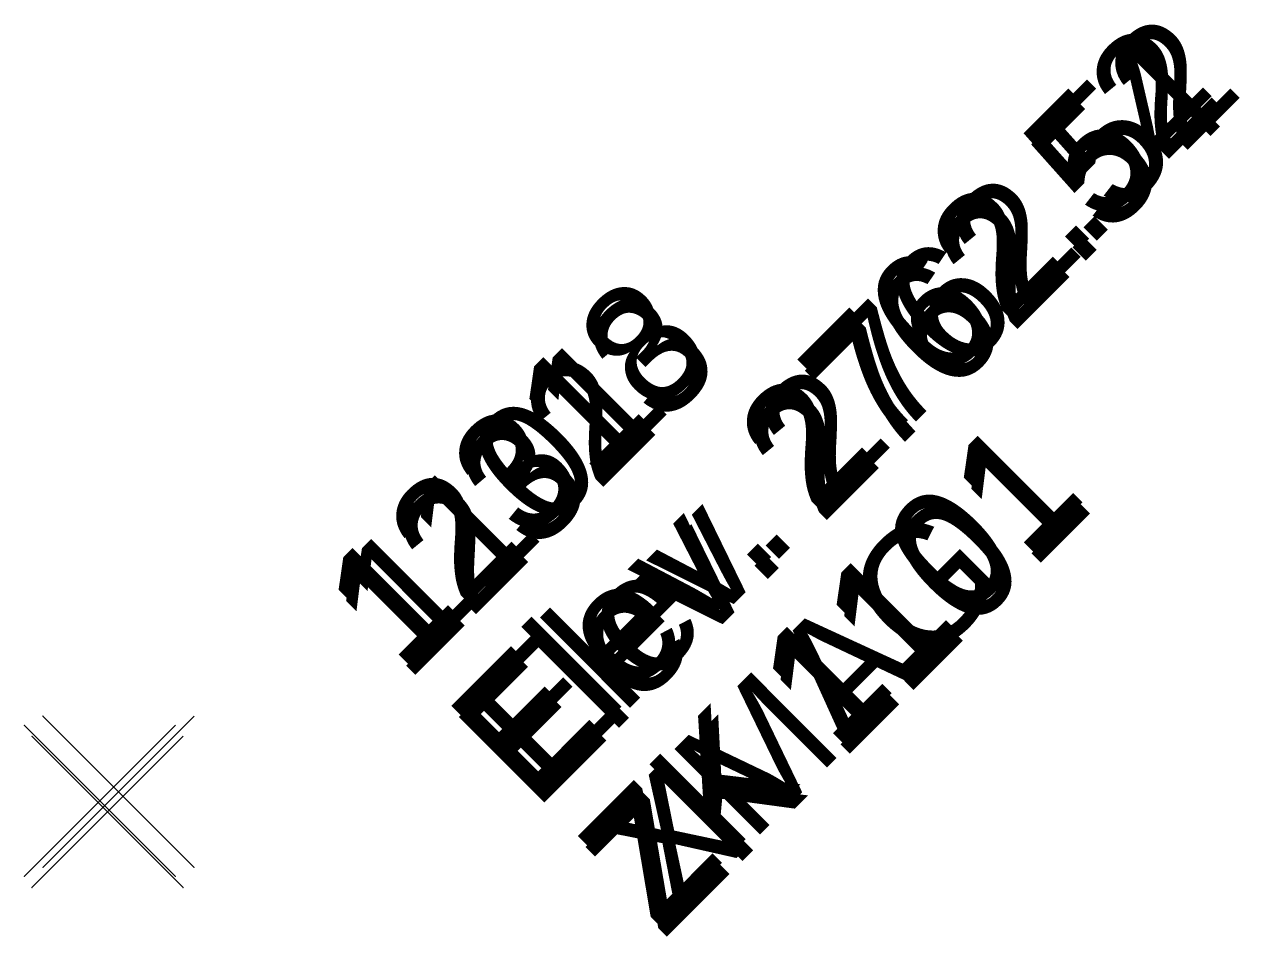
# Model space of a CAD drawing. Extents: x 2493999 to 2503109, y 700767 to 706646.
# Drawn here: x 2502407.893 to 2502410.305, y 701126.638 to 701128.447 of the extents above; entities that cross this region are included whole.
import ezdxf

# ---------------------------------------------------------------- set-up
doc = ezdxf.new("R2010")
doc.units = 0
doc.layers.add('ALG_CL_BLUE_Horiz', color=7, linetype='Continuous')
doc.layers.add('DES_SURFACE_Existing-Ground', color=7, linetype='Continuous')

msp = doc.modelspace()

# ---------------------------------------------------------------- linework, layer by layer
at = {"layer": 'ALG_CL_BLUE_Horiz'}
for points in [[(2502408.08, 701126.925), (2502407.93, 701127.075), (2502408.08, 701126.925), (2502407.93, 701126.775), (2502408.08, 701126.925), (2502408.23, 701126.775), (2502408.08, 701126.925), (2502408.23, 701127.075)], [(2502408.043, 701126.907), (2502407.893, 701127.057), (2502408.043, 701126.907), (2502407.893, 701126.757), (2502408.043, 701126.907), (2502408.193, 701126.757), (2502408.043, 701126.907), (2502408.193, 701127.057)], [(2502408.058, 701126.885), (2502407.908, 701127.035), (2502408.058, 701126.885), (2502407.908, 701126.735), (2502408.058, 701126.885), (2502408.208, 701126.735), (2502408.058, 701126.885), (2502408.208, 701127.035)]]:
    msp.add_lwpolyline(points, dxfattribs=at)

# ---------------------------------------------------------------- texts
at = {"layer": 'DES_SURFACE_Existing-Ground'}
for s, p in [('Elev. 2762.52', (2502408.9285, 701126.925)), ('Elev. 2762.52', (2502408.8915, 701126.907)), ('Elev. 2762.54', (2502408.9065, 701126.885)), ('12318', (2502408.637, 701127.1616)), ('12323', (2502408.652, 701127.1396)), ('1101', (2502408.674, 701127.1796)), ('ZK 1101', (2502409.1461, 701126.6524)), ('ZK 1101', (2502409.1611, 701126.6304)), ('XMAG', (2502409.1831, 701126.6704))]:
    msp.add_text(s, height=0.24, rotation=45, dxfattribs=at).set_placement(p)

doc.saveas('drawing.dxf')
